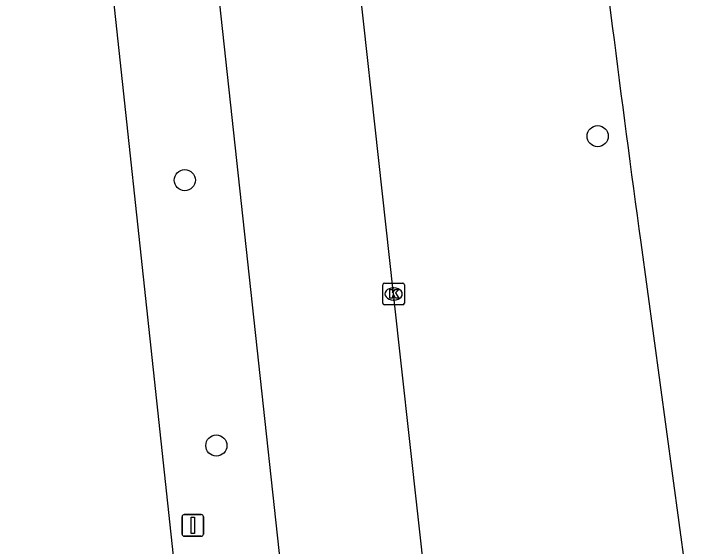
# Model space of a CAD drawing. Extents: x 160026 to 161302, y 384757 to 385701.
# Drawn here: x 161262.7 to 161294.39, y 384924.37 to 384949 of the extents above; entities that cross this region are included whole.
import ezdxf

# ---------------------------------------------------------------- set-up
doc = ezdxf.new("R2010")
doc.units = 0
for name, color, linetype in [('IMGEO_Boom', 7, 'Continuous'), ('IMGEO_Kolk', 7, 'Continuous'), ('IMGEO_OVBaan_gesloten', 7, 'Continuous'), ('IMGEO_Rijbaan_regionaal_gesloten', 7, 'Continuous'), ('IMGEO_Verkeersbordpaal', 7, 'Continuous')]:
    doc.layers.add(name, color=color, linetype=linetype)

msp = doc.modelspace()

# ---------------------------------------------------------------- linework, layer by layer
at = {"layer": 'IMGEO_Boom'}
for centre in [(161289.689, 384943.335), (161270.608, 384941.299), (161272.068, 384929.026)]:
    msp.add_circle(centre, 0.489, dxfattribs=at)
at = {"layer": 'IMGEO_Kolk'}
for p, q in [((161279.759, 384935.61), (161279.759, 384936.462)), ((161279.834, 384936.536), (161280.686, 384936.536)), ((161280.76, 384936.462), (161280.76, 384935.61)), ((161280.247, 384936.316), (161280.272, 384936.316)), ((161280.686, 384935.536), (161279.834, 384935.536)), ((161280.27, 384935.756), (161280.245, 384935.756))]:
    msp.add_line(p, q, dxfattribs=at)
for points in [[(161279.759, 384935.61), (161279.759, 384936.462)], [(161279.834, 384936.536), (161280.686, 384936.536)], [(161280.76, 384936.462), (161280.76, 384935.61)], [(161280.08, 384936.236), (161280.203, 384936.236), (161280.203, 384936.085), (161280.333, 384936.236), (161280.497, 384936.236), (161280.351, 384936.085), (161280.504, 384935.836), (161280.352, 384935.836), (161280.267, 384936), (161280.203, 384935.933), (161280.203, 384935.836), (161280.08, 384935.836), (161280.08, 384936.236)], [(161280.686, 384935.536), (161279.834, 384935.536)]]:
    msp.add_lwpolyline(points, dxfattribs=at)
for centre, start, end in [((161279.836, 384936.46), 91.552, 178.448), ((161279.836, 384936.46), 91.552, 178.448), ((161280.684, 384936.46), 1.552, 88.448), ((161280.684, 384936.46), 1.552, 88.448), ((161279.836, 384935.612), 181.552, 268.448), ((161279.836, 384935.612), 181.552, 268.448), ((161280.684, 384935.612), 271.552, 358.448), ((161280.684, 384935.612), 271.552, 358.448)]:
    msp.add_arc(centre, 0.0765, start, end, dxfattribs=at)
for centre, major_axis, ratio, start_param, end_param in [((161280.246, 384936.036), (-0.387, 0.002), 0.722429, 4.712389, 7.853982), ((161280.271, 384936.036), (-0.39, 0.002), 0.717154, 1.570796, 4.712389)]:
    msp.add_ellipse(centre, major_axis=major_axis, ratio=ratio, start_param=start_param, end_param=end_param, dxfattribs=at)
at = {"layer": 'IMGEO_OVBaan_gesloten'}
msp.add_lwpolyline([(161291.678, 384938.418), (161294.021, 384921.151), (161294.387, 384918.458)], dxfattribs=at)
msp.add_arc((162769.276, 385137.378), 1490.933, 186.117765, 187.668816, dxfattribs=at)
at = {"layer": 'IMGEO_Rijbaan_regionaal_gesloten'}
for points in [[(161271.101, 384914.459), (161265.331, 384968.239), (161262.701, 384992.746)], [(161282.566, 384915.234), (161282.506, 384915.691), (161280.26, 384936.036), (161278.025, 384956.369), (161276.329, 384972.515)], [(161269.95, 384970.566), (161270.029, 384969.639), (161275.966, 384914.799)]]:
    msp.add_lwpolyline(points, dxfattribs=at)
at = {"layer": 'IMGEO_Verkeersbordpaal'}
for p, q in [((161270.482, 384924.934), (161270.482, 384925.734)), ((161270.482, 384925.734), (161270.482, 384924.934)), ((161270.582, 384925.834), (161271.372, 384925.834)), ((161271.372, 384925.834), (161270.582, 384925.834)), ((161271.472, 384925.734), (161271.472, 384924.934)), ((161271.472, 384924.934), (161271.472, 384925.734)), ((161271.372, 384924.834), (161270.582, 384924.834)), ((161270.582, 384924.834), (161271.372, 384924.834))]:
    msp.add_line(p, q, dxfattribs=at)
msp.add_lwpolyline([(161270.902, 384925.709), (161271.052, 384925.709), (161271.052, 384924.959), (161270.902, 384924.959), (161270.902, 384925.709)], dxfattribs=at)
for centre, start, end in [((161270.582, 384925.734), 90, 180), ((161270.582, 384925.734), 90, 180), ((161271.372, 384925.734), 0, 90), ((161271.372, 384925.734), 360, 90), ((161270.582, 384924.934), 180, 270), ((161270.582, 384924.934), 180, 270), ((161271.372, 384924.934), 270, 0), ((161271.372, 384924.934), 270, 0)]:
    msp.add_arc(centre, 0.1, start, end, dxfattribs=at)

doc.saveas('drawing.dxf')
